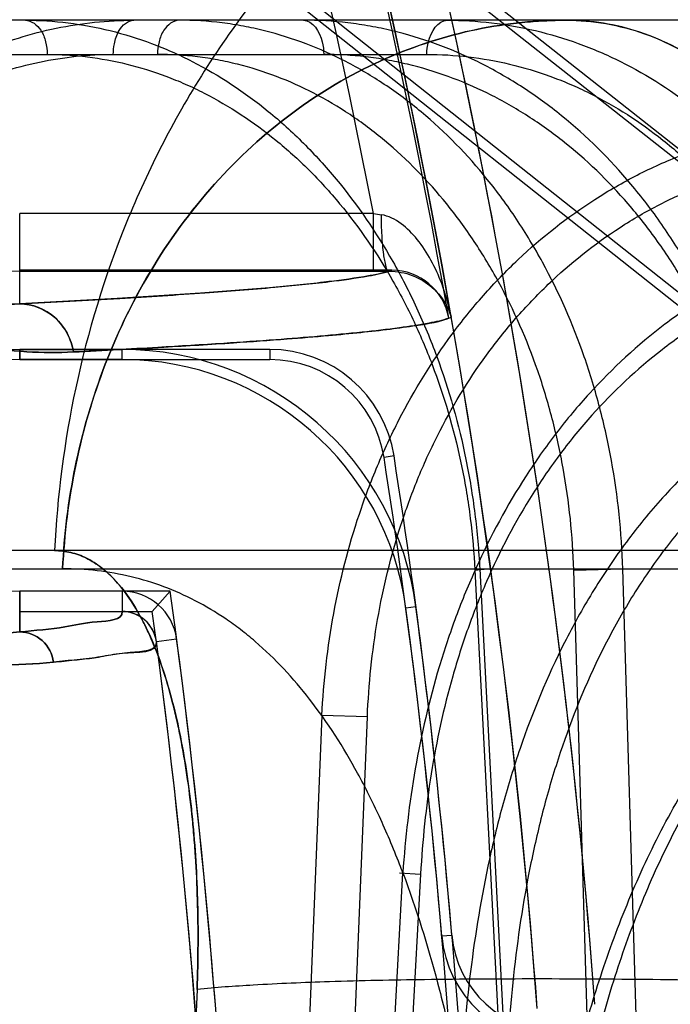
# Model space of a CAD drawing. Header units: millimetres. Extents: x 0 to 297, y 0 to 210.
# Tile 410 of 455: x 240.6604 to 240.7054, y 160.6313 to 160.6993. Entities that reach past the tile are written whole.
import ezdxf

# ---------------------------------------------------------------- set-up
doc = ezdxf.new("R2010")
doc.units = ezdxf.units.MM
doc.header["$LTSCALE"] = 16.335
doc.layers.get('0').update_dxf_attribs({"linetype": 'CONTINUOUS'})
for name, color, linetype in [('AXES_REF', 7, 'CONTINUOUS'), ('INTFCLR_1', 7, 'CONTINUOUS'), ('INTFCLR_144815', 7, 'CONTINUOUS'), ('INTFCLR_72935', 7, 'CONTINUOUS')]:
    doc.layers.add(name, color=color, linetype=linetype)

msp = doc.modelspace()

# ---------------------------------------------------------------- linework, layer by layer
at = {"color": 7, "linetype": 'Continuous'}
for radius in [7.756662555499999, 7.756, 7.706331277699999]:
    msp.add_circle((241.4302422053, 154.539298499), radius, dxfattribs=at)
msp.add_arc((241.4302422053, 154.539298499), 7.68, 278.2771290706, 261.7228709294, dxfattribs=at)
at = {"layer": 'AXES_REF', "color": 9, "linetype": 'Continuous'}
msp.add_arc((241.4302422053, 154.539298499), 7.075609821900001, 94.4118118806, 85.5881881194, dxfattribs=at)
at = {"layer": 'INTFCLR_1', "color": 6, "linetype": 'Continuous'}
for p, q in [((240.6674308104, 160.7208432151), (240.7517389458, 160.65428416)), ((240.7510701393, 160.6539204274), (240.666997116, 160.7202938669)), ((240.6603969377, 160.6765512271), (240.6674750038, 160.6765512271)), ((240.6674750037, 160.6758513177), (240.6603969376, 160.6758513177)), ((240.6674749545, 160.6598513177), (240.6603969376, 160.6598513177)), ((240.6603969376, 160.6584407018), (240.6674749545, 160.6584407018))]:
    msp.add_line(p, q, dxfattribs=at)
at = {"layer": 'INTFCLR_1', "color": 9, "linetype": 'Continuous'}
for p, q in [((240.6603969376, 160.6797059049), (240.6603969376, 160.6859562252)), ((240.684859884, 160.6859562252), (240.6603969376, 160.6859562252)), ((240.684859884, 160.6819568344), (240.684859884, 160.6859562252)), ((240.6603969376, 160.6819568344), (240.6859352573, 160.6819580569)), ((240.6603969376, 160.6758513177), (240.6603969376, 160.676551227)), ((240.6674749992, 160.6758513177), (240.6674750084, 160.676551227)), ((240.6603969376, 160.6598513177), (240.6603969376, 160.6570285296)), ((240.6674750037, 160.6598513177), (240.6674749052, 160.6584407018)), ((240.6878040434, 160.6587628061), (240.6871103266, 160.6586699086)), ((240.6698537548, 160.6563590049), (240.6712518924, 160.6565462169))]:
    msp.add_line(p, q, dxfattribs=at)
at = {"layer": 'INTFCLR_1', "color": 7, "linetype": 'Continuous'}
msp.add_line((240.6900642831, 160.6793051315), (240.6902422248, 160.6787847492), dxfattribs=at)
at = {"layer": 'INTFCLR_1', "color": 9, "linetype": 'Continuous'}
for centre, radius, start, end in [((240.2140185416, 160.5952984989), 0.4834862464, 4.2349584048, 43.61014177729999), ((240.2140185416, 160.595298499), 0.4874965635, 4.2349578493, 15.4129247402), ((240.6603969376, 160.7060254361), 0.0240686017, 193.9313763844, 270.0000000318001), ((240.7054868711, 160.8010213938), 0.1168993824, 259.8369044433, 260.1140063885)]:
    msp.add_arc(centre, radius, start, end, dxfattribs=at)
at = {"layer": 'INTFCLR_1', "color": 6, "linetype": 'Continuous'}
for centre, radius, start, end in [((240.2140185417, 160.595298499), 0.4794897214, 10.8985890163, 42.7086480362), ((240.6603969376, 160.7060254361), 0.0301741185, 193.93137305, 270.0000005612), ((240.6603969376, 160.7060254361), 0.0294742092, 193.9313762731, 270.0000001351), ((240.6603969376, 160.7060254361), 0.04617411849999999, 193.9313780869, 270.0000003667), ((240.6674747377, 160.6560404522), 0.0205107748, 7.627261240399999, 89.9992566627), ((240.6674747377, 160.6560404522), 0.0198108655, 7.627262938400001, 89.99922879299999), ((240.6674747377, 160.6560404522), 0.0038108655, 7.627283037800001, 89.9959908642), ((240.6674747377, 160.6560404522), 0.0024002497, 7.6265966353, 89.9960006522), ((240.2140185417, 160.595298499), 0.4773172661, 3.0516590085, 7.6294468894), ((240.2140185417, 160.595298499), 0.4780171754, 3.1312009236, 7.6294436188), ((240.2140185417, 160.595298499), 0.4599066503, 356.013443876, 7.6295226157), ((240.2140185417, 160.595298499), 0.4613172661, 356.0148208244, 7.629522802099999)]:
    msp.add_arc(centre, radius, start, end, dxfattribs=at)
at = {"layer": 'INTFCLR_1', "color": 9, "linetype": 'Continuous'}
for points, knots in [([(240.6334342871, 160.699337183), (240.6336256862, 160.6985655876), (240.6340631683, 160.6970563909), (240.6348769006, 160.6948935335), (240.635807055, 160.6928880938), (240.6368194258, 160.6910571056), (240.6378821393, 160.6894055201), (240.6392959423, 160.6874839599), (240.6407790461, 160.6857921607), (240.6423019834, 160.6843149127), (240.6437385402, 160.6830538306), (240.6461332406, 160.6812280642), (240.6489588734, 160.6795880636), (240.6517405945, 160.6783813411), (240.6542752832, 160.677490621), (240.6573093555, 160.6767467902), (240.6607982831, 160.676333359), (240.6630414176, 160.6763227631), (240.6641174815, 160.6763767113)], [0, 0, 0, 0, 0.0574620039, 0.1134387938, 0.166877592, 0.2171065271, 0.2645507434, 0.3087290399, 0.3894613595, 0.4267760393, 0.4620386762, 0.5275743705, 0.6441857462, 0.6969909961, 0.7465939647, 0.8382414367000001, 0.9221232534, 1, 1, 1, 1]), ([(240.6338491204, 160.699440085), (240.6340147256, 160.6987724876), (240.6343936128, 160.6974668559), (240.635098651, 160.6955960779), (240.6359052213, 160.6938618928), (240.6367832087, 160.6922791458), (240.6377050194, 160.6908521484), (240.638931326, 160.6891928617), (240.6410138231, 160.6868291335), (240.6441059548, 160.684235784), (240.6473057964, 160.6823972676), (240.6497139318, 160.6813674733), (240.65190541, 160.6806099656), (240.6545270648, 160.6799839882), (240.6575372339, 160.6796474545), (240.6594702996, 160.6796524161), (240.6603969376, 160.6797059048)], [0, 0, 0, 0, 0.05755899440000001, 0.1136253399, 0.1671423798, 0.2174618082, 0.2649671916, 0.3092018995, 0.3900215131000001, 0.5280807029, 0.6447205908, 0.6974550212, 0.7470790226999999, 0.8386200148, 0.9223281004, 1, 1, 1, 1]), ([(240.6103858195, 160.693619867), (240.6107822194, 160.6920218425), (240.611703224, 160.6889438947), (240.6134575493, 160.6845962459), (240.6154552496, 160.6806769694), (240.6176053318, 160.6771973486), (240.6198161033, 160.6741605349), (240.6226668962, 160.6707681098), (240.6255900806, 160.6678798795), (240.6285364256, 160.6654341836), (240.6312590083, 160.6634062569), (240.6345602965, 160.6613021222), (240.6384162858, 160.6593073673), (240.6430204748, 160.6573841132), (240.6482399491, 160.6558340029), (240.6538728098, 160.6549188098), (240.6586052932, 160.654679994), (240.6614593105, 160.6548152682), (240.6627385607, 160.6549401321)], [0, 0, 0, 0, 0.06983020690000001, 0.1360165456, 0.1985856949, 0.2561722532, 0.3093207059, 0.3577512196, 0.4440024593, 0.4831205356, 0.5200948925, 0.5879287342, 0.6488908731, 0.7039975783, 0.7993757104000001, 0.8790225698, 0.9454860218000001, 1, 1, 1, 1]), ([(240.6106464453, 160.6936845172), (240.6110231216, 160.6921659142), (240.6118986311, 160.6892410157), (240.6135667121, 160.685110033), (240.6154665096, 160.6813866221), (240.6175114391, 160.6780812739), (240.6196140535, 160.6751971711), (240.6223254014, 160.6719762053), (240.6251053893, 160.6692349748), (240.6279071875, 160.6669148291), (240.6304962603, 160.6649916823), (240.6336346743, 160.6629976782), (240.6373005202, 160.661109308), (240.6416758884, 160.6592913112), (240.6466352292, 160.6578305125), (240.6519843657, 160.6569766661), (240.6564764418, 160.6567640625), (240.6591835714, 160.656905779), (240.6603969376, 160.6570285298)], [0, 0, 0, 0, 0.0698671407, 0.1360883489, 0.1986819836, 0.2562926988, 0.3094735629, 0.3579124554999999, 0.4441892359, 0.4833221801, 0.5202930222, 0.5881501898, 0.6490914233, 0.7042036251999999, 0.7995434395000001, 0.8791525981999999, 0.9455413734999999, 1, 1, 1, 1]), ([(240.6902422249, 160.6787847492), (240.6900871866, 160.6795706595), (240.6897093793, 160.6809200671), (240.6888921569, 160.6827268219), (240.6877265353, 160.6845284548), (240.6864043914, 160.6856856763), (240.6854166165, 160.6858578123)], [0, 0, 0, 0, 0.2695644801, 0.4697030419, 0.6625932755, 1, 1, 1, 1]), ([(240.6859352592, 160.6819580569), (240.685820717, 160.6819733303), (240.6856829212, 160.6824877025), (240.6855421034, 160.6832210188), (240.6854451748, 160.6844792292), (240.6854192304, 160.685380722), (240.6854166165, 160.6858578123)], [0, 0, 0, 0, 0.0871661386, 0.309707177, 0.6401160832, 1, 1, 1, 1]), ([(240.6859352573, 160.6819580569), (240.6853695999, 160.6817812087), (240.6838698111, 160.6815017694), (240.6811142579, 160.6811367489), (240.6773455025, 160.6807737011), (240.6725771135, 160.6804063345), (240.666816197, 160.6800420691), (240.6626454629, 160.6798186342), (240.6603969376, 160.6797059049)], [0, 0, 0, 0, 0.06928541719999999, 0.1776589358, 0.3252045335, 0.5117163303, 0.7368032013, 1, 1, 1, 1]), ([(240.6641174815, 160.6763767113), (240.6640443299, 160.6768174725), (240.6637456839, 160.6777028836), (240.6626471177, 160.6791423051), (240.6612663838, 160.6797006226), (240.6603969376, 160.6797059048)], [0, 0, 0, 0, 0.250365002, 0.5127850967, 1, 1, 1, 1]), ([(240.6641174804, 160.6763767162), (240.6662037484, 160.6764813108), (240.6698936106, 160.6766780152), (240.6748177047, 160.676981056), (240.6786126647, 160.6772509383), (240.6815525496, 160.6774912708), (240.6839298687, 160.6777192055), (240.6859532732, 160.6779385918), (240.6880341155, 160.6782469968), (240.6894830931, 160.6784474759), (240.690242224, 160.6787847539)], [0, 0, 0, 0, 0.2385487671, 0.4219735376, 0.5633767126, 0.6730318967, 0.7587781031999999, 0.8362030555, 0.9051367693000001, 1, 1, 1, 1]), ([(240.6674749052, 160.6584407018), (240.6675606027, 160.6578252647), (240.6652946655, 160.6577734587), (240.663378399, 160.6572808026), (240.6614411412, 160.6571304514), (240.6603969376, 160.6570285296)], [0, 0, 0, 0, 0.2565760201, 0.5667820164, 1, 1, 1, 1]), ([(240.6627385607, 160.6549401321), (240.6626651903, 160.6554967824), (240.6621054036, 160.6565901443), (240.6609525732, 160.6570267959), (240.6603969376, 160.6570285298)], [0, 0, 0, 0, 0.5026078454, 1, 1, 1, 1]), ([(240.6627385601, 160.6549401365), (240.663224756, 160.6549875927), (240.6641513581, 160.6550880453), (240.6659906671, 160.65527285), (240.6674765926, 160.655680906), (240.6699405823, 160.655710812), (240.6698537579, 160.6563589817)], [0, 0, 0, 0, 0.2007104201, 0.3881495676, 0.7313108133, 1, 1, 1, 1])]:
    msp.add_open_spline(points, degree=3, knots=knots, dxfattribs=at)
at = {"layer": 'INTFCLR_1', "color": 7, "linetype": 'Continuous'}
msp.add_open_spline([(240.685935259, 160.6819580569), (240.6862205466, 160.6819596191), (240.6870371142, 160.6818812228), (240.6888257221, 160.6812192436), (240.6899699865, 160.6798193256), (240.6902422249, 160.6787847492)], degree=3, knots=[0, 0, 0, 0, 0.1514361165, 0.4321406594, 1, 1, 1, 1], dxfattribs=at)
at = {"layer": 'INTFCLR_144815', "color": 9, "linetype": 'Continuous'}
for p, q in [((240.7288217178, 160.699298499), (239.7842564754, 160.6992984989)), ((240.6418045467, 160.6969403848), (240.6885619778, 160.6969403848)), ((240.8172109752, 160.6626480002), (239.685174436, 160.6626480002)), ((239.7547497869, 160.6613919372), (240.7641142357, 160.6613919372)), ((240.6918843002, 160.6613082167), (240.6927307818, 160.6613889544)), ((240.6918843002, 160.6613082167), (240.696138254, 160.5792984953)), ((240.6922175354, 160.6613919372), (240.6964794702, 160.5792984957)), ((240.6987205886, 160.6613082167), (240.7021122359, 160.6613919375)), ((240.7011728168, 160.5792985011), (240.6987205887, 160.6613082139)), ((240.7045634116, 160.5792985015), (240.702112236, 160.6613919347)), ((240.6812958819, 160.6512447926), (240.678445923, 160.5810437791)), ((240.6844467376, 160.6511610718), (240.6812958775, 160.6512447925)), ((240.6815316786, 160.5792985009), (240.6844467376, 160.6511610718)), ((240.6836510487, 160.581043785), (240.6868989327, 160.6403814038)), ((240.68812627, 160.6402976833), (240.6847855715, 160.5792984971)), ((240.686662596, 160.6403877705), (240.68812627, 160.6402976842)), ((240.6726658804, 160.6323227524), (240.6716523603, 160.6055728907))]:
    msp.add_line(p, q, dxfattribs=at)
at = {"layer": 'INTFCLR_144815', "color": 7, "linetype": 'Continuous'}
for points, knots in [([(240.7189496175, 161.2100770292), (240.7193550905, 161.2100850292), (240.7194913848, 161.208783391), (240.7196216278, 161.2076819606), (240.7196550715, 161.2062434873), (240.7196548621, 161.2048795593), (240.7196257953, 161.2034551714), (240.7195765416, 161.201994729), (240.7195008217, 161.2002995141), (240.7194127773, 161.198683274), (240.7193164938, 161.1971098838), (240.7192283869, 161.1957736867), (240.7191302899, 161.1943741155), (240.7190217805, 161.1929024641), (240.7188930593, 161.1912372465), (240.7187400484, 161.1893452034), (240.7185671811, 161.1872960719), (240.7183721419, 161.1850680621), (240.7181519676, 161.1826360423), (240.7179048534, 161.1799923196), (240.7176271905, 161.1771051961), (240.7173115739, 161.1739083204), (240.7169537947, 161.1703758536), (240.7165552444, 161.1665319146), (240.716109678, 161.1623244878), (240.7155921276, 161.1575356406), (240.7150184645, 161.1523324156), (240.7143798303, 161.1466419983), (240.7136637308, 161.1403643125), (240.7128301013, 161.1331735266), (240.7118893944, 161.1251845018), (240.7108180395, 161.1162152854), (240.7096039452, 161.1061897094), (240.7081995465, 161.0947448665), (240.7066038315, 161.0819017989), (240.7047813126, 161.0674038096), (240.7027133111, 161.051131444), (240.7004266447, 161.0333200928), (240.6979233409, 161.0139976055), (240.6952466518, 160.9935041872), (240.6923757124, 160.9716834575), (240.689353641, 160.9488635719), (240.6861883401, 160.9251015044), (240.682899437, 160.9005398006), (240.6794624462, 160.8749922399), (240.6758548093, 160.8482913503), (240.6721011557, 160.8206205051), (240.6682518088, 160.7923480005), (240.6643220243, 160.7635804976), (240.6602780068, 160.7340677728), (240.656059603, 160.7033720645), (240.6531832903, 160.6825008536), (240.6517083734, 160.671812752)], [0, 0, 0, 0, 0.002241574, 0.0047132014, 0.0072224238, 0.0098766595, 0.0123398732, 0.0150736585, 0.0179599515, 0.0217167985, 0.0240207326, 0.0266725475, 0.029118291, 0.0317754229, 0.0348287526, 0.0383497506, 0.0422672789, 0.04619496, 0.0507115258, 0.0557645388, 0.0608710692, 0.06674290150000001, 0.0735202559, 0.0804956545, 0.0881030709, 0.09690564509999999, 0.1071187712, 0.1170366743, 0.1285552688, 0.1420419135, 0.1570478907, 0.1730174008, 0.1919691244, 0.2128662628, 0.236750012, 0.2635013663, 0.293630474, 0.3274143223, 0.3627565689, 0.4013226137, 0.4416480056, 0.4844039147, 0.5285543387, 0.5741462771, 0.6213734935, 0.6710334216, 0.7230689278, 0.7757171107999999, 0.8287434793, 0.8835499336, 0.9403646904, 1, 1, 1, 1]), ([(240.6517083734, 160.6718127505), (240.6530522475, 160.6815479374), (240.6555718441, 160.6998307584), (240.6591193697, 160.7256246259), (240.6622372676, 160.7483481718), (240.6649937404, 160.7684807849), (240.6674484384, 160.786446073), (240.6696382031, 160.8025032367), (240.6716170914, 160.8170396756), (240.6734283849, 160.8303684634), (240.6750817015, 160.8425566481), (240.6765680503, 160.8535327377), (240.6778824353, 160.8632542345), (240.6790543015, 160.8719339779), (240.6801003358, 160.8796922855), (240.6810307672, 160.8866028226), (240.6818602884, 160.8927713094), (240.6826047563, 160.8983133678), (240.6832682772, 160.9032577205), (240.6838713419, 160.9077555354), (240.6844097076, 160.9117740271), (240.684891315, 160.9153715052), (240.6853276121, 160.9186325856), (240.6857235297, 160.9215935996), (240.6860847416, 160.9242965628), (240.686410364, 160.9267343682), (240.6867084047, 160.9289666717), (240.6869815, 160.93101301), (240.687230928, 160.9328826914), (240.6874677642, 160.9346585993), (240.6876891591, 160.9363193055), (240.6879620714, 160.9383671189), (240.6881552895, 160.9398174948), (240.6882877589, 160.9408124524)], [0, 0, 0, 0, 0.1086009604, 0.2039477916, 0.2877238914, 0.3620651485, 0.4285031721, 0.4880977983, 0.5411506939, 0.5906228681, 0.6367442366, 0.6770723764, 0.71302358, 0.7451511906, 0.7738599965, 0.7995341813, 0.8222066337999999, 0.8426397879, 0.8613279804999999, 0.8773350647, 0.892788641, 0.9061319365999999, 0.9174444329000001, 0.9291470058, 0.9391444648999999, 0.9475796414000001, 0.9563257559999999, 0.9640319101, 0.9703936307, 0.9771701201, 0.9838307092, 0.9889079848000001, 1, 1, 1, 1])]:
    msp.add_open_spline(points, degree=3, knots=knots, dxfattribs=at)
at = {"layer": 'INTFCLR_144815', "color": 9, "linetype": 'Continuous'}
for points, knots in [([(240.72121645, 160.723298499), (240.7177533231, 160.723298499), (240.7105919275, 160.7225989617), (240.699992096, 160.7193570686), (240.6897831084, 160.7137617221), (240.680615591, 160.7059499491), (240.6730512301, 160.6963275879), (240.6674653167, 160.6854969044), (240.6639920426, 160.6741449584), (240.662992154, 160.6664242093), (240.662811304, 160.6626480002)], [0, 0, 0, 0, 0.1120066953, 0.2310131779, 0.3561439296, 0.4858595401, 0.6179059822, 0.7494999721, 0.8777274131, 1, 1, 1, 1]), ([(240.6607928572, 160.699298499), (240.6627613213, 160.699298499), (240.6657450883, 160.698928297), (240.66907189, 160.6978931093), (240.6709487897, 160.6971270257), (240.6737676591, 160.6957846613), (240.6768830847, 160.6937195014), (240.6796627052, 160.6912019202), (240.6811925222, 160.6896011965), (240.6834384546, 160.6870165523), (240.6854022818, 160.6841389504), (240.6870671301, 160.6810587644), (240.6881256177, 160.6788897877), (240.6897684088, 160.6749247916), (240.6909443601, 160.6707491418), (240.6916197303, 160.6670732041), (240.6919844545, 160.6645615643), (240.692152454, 160.6626616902), (240.6922175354, 160.6613919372)], [0, 0, 0, 0, 0.1091978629, 0.1646839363, 0.1929779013, 0.2215829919, 0.3378362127, 0.398393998, 0.4294053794, 0.4606082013, 0.5883152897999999, 0.6213567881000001, 0.6548436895, 0.7221509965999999, 0.8592379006, 0.8943221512, 0.9294697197, 1, 1, 1, 1]), ([(240.6607928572, 160.699298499), (240.661213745, 160.699298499), (240.6618748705, 160.6987517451), (240.6622210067, 160.6978194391), (240.662299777, 160.6972334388), (240.6623029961, 160.6969403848)], [0, 0, 0, 0, 0.4196904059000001, 0.7077619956, 1, 1, 1, 1]), ([(240.6633694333, 160.6613919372), (240.6634771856, 160.6637505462), (240.6640714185, 160.6685661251), (240.6661367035, 160.6756522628), (240.6694588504, 160.6824155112), (240.67396056, 160.6884296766), (240.679423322, 160.6933187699), (240.6855124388, 160.6968255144), (240.6908749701, 160.6985471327), (240.6946048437, 160.6991177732), (240.6966684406, 160.699273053), (240.6976859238, 160.6992984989), (240.6981902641, 160.699298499)], [0, 0, 0, 0, 0.1249260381, 0.2555252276, 0.3887896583, 0.5214499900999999, 0.6505625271, 0.7739873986, 0.8905463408, 0.9461740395, 0.9733149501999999, 1, 1, 1, 1]), ([(240.6981902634, 160.699298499), (240.6971725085, 160.6992984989), (240.6951007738, 160.6991925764), (240.690873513, 160.698542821), (240.6855102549, 160.6968258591), (240.6794234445, 160.6933182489), (240.6739605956, 160.6884303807), (240.669458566, 160.6824131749), (240.6650985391, 160.6735476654), (240.6635891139, 160.6662005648), (240.6633694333, 160.6613919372)], [0, 0, 0, 0, 0.0538964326, 0.1096244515, 0.2261806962, 0.349711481, 0.4789348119, 0.6117089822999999, 0.7450877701, 1, 1, 1, 1]), ([(240.6668721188, 160.6969403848), (240.6668746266, 160.697184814), (240.6669371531, 160.6977571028), (240.6672165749, 160.6986810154), (240.6678722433, 160.699298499), (240.6682825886, 160.699298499)], [0, 0, 0, 0, 0.249574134, 0.5810396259, 1, 1, 1, 1]), ([(240.67143225, 160.699298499), (240.6710113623, 160.699298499), (240.6703502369, 160.698751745), (240.6700041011, 160.697819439), (240.6699253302, 160.6972334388), (240.6699221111, 160.6969403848)], [0, 0, 0, 0, 0.4196903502, 0.7077619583, 1, 1, 1, 1]), ([(240.702112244, 160.6613919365), (240.7020356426, 160.6639009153), (240.7016456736, 160.6676473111), (240.7007036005, 160.6719137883), (240.7000313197, 160.6742916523), (240.6989122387, 160.677726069), (240.6972355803, 160.6815533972), (240.6951089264, 160.6850807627), (240.6937909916, 160.6869649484), (240.6917687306, 160.6895901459), (240.6894675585, 160.691956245), (240.686925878, 160.6939621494), (240.6852154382, 160.6951702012), (240.6821439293, 160.6969874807), (240.6788060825, 160.6982659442), (240.6758744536, 160.6989031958), (240.6739110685, 160.6992068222), (240.672422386, 160.699298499), (240.67143225, 160.699298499)], [0, 0, 0, 0, 0.1400985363, 0.2092020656, 0.2436857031, 0.277971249, 0.4108016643, 0.4755818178, 0.5076100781, 0.5390793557, 0.6605405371, 0.6902617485, 0.7197591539, 0.7773480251, 0.8891702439, 0.9170270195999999, 0.9447376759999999, 1, 1, 1, 1]), ([(240.7126912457, 160.6613919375), (240.7125598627, 160.6639058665), (240.7120755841, 160.6676580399), (240.7110100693, 160.6719169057), (240.7102628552, 160.6742931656), (240.7090257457, 160.6777363), (240.7071991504, 160.681566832), (240.7049217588, 160.685084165), (240.7035143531, 160.6869664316), (240.7013518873, 160.6895989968), (240.6989101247, 160.6919627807), (240.6962338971, 160.6939629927), (240.6944296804, 160.6951716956), (240.6911949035, 160.6969905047), (240.6877040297, 160.6982661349), (240.6846446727, 160.698903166), (240.682598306, 160.6992066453), (240.6810486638, 160.699298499), (240.680018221, 160.699298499)], [0, 0, 0, 0, 0.1372745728, 0.2052346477, 0.2392207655, 0.273064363, 0.40473724, 0.4693064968, 0.5013235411, 0.5328440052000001, 0.6550896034, 0.6851375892, 0.7150081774, 0.7734496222, 0.8872400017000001, 0.9156027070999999, 0.9438087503, 1, 1, 1, 1]), ([(240.680018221, 160.699298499), (240.6806773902, 160.699298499), (240.6813499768, 160.6981341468), (240.6814256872, 160.6972331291), (240.6814286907, 160.6969403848)], [0, 0, 0, 0, 0.6924562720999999, 1, 1, 1, 1]), ([(240.6885619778, 160.6969403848), (240.6885649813, 160.6972331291), (240.688640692, 160.6981341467), (240.6893132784, 160.699298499), (240.6899724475, 160.699298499)], [0, 0, 0, 0, 0.3075437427, 1, 1, 1, 1]), ([(240.6899724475, 160.699298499), (240.6920181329, 160.699298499), (240.6951120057, 160.6989318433), (240.6985689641, 160.69789461), (240.7005118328, 160.69712778), (240.7034114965, 160.6957907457), (240.7066152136, 160.6937306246), (240.7094715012, 160.6912046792), (240.7110349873, 160.689602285), (240.7133175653, 160.6870238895), (240.7153084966, 160.684145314), (240.7169836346, 160.6810593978), (240.7180418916, 160.6788910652), (240.7196716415, 160.6749277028), (240.7208130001, 160.670748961), (240.7214414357, 160.6670729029), (240.721770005, 160.6645606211), (240.7219060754, 160.6626609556), (240.7219477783, 160.6613919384)], [0, 0, 0, 0, 0.112209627, 0.1688776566, 0.1976712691, 0.2267084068, 0.3439814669, 0.4046494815, 0.4356206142, 0.4667234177, 0.5935097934, 0.626212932, 0.6593247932, 0.7258042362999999, 0.8610544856, 0.8956691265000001, 0.9303544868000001, 1, 1, 1, 1]), ([(240.7208486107, 160.6764908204), (240.7206476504, 160.6770326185), (240.7194315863, 160.6802112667), (240.7170086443, 160.6855152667), (240.7138016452, 160.6903773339), (240.711491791, 160.6929871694), (240.7100397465, 160.694446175), (240.7074987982, 160.6965738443), (240.703461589, 160.698734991), (240.6999122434, 160.6992984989), (240.6981902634, 160.699298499)], [0, 0, 0, 0, 0.050723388, 0.2987433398, 0.5104880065, 0.55853659, 0.6045091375, 0.6910612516, 0.8488498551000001, 1, 1, 1, 1]), ([(240.6981902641, 160.699298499), (240.7000268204, 160.699298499), (240.7038445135, 160.6986482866), (240.7076468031, 160.6964420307), (240.7099635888, 160.6944919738), (240.7112626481, 160.6932387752), (240.7121136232, 160.6922913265), (240.7125763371, 160.6917385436)], [0, 0, 0, 0, 0.3287889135, 0.6771462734, 0.7722571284, 0.8709440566, 1, 1, 1, 1]), ([(240.6361333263, 160.6613082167), (240.6361886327, 160.662362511), (240.6363706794, 160.6644651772), (240.6368580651, 160.6675859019), (240.6375567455, 160.6706494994), (240.6384603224, 160.673633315), (240.6395629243, 160.6765151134), (240.6408568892, 160.679274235), (240.6423327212, 160.6818920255), (240.6439808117, 160.6843501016), (240.6457889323, 160.6866314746), (240.6477451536, 160.6887187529), (240.6498345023, 160.6905977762), (240.6520432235, 160.6922547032), (240.6543559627, 160.6936783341), (240.6567569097, 160.6948575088), (240.6592276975, 160.6957834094), (240.6617491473, 160.69645002), (240.6643027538, 160.6968511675), (240.6660175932, 160.6969403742), (240.6668721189, 160.6969403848)], [0, 0, 0, 0, 0.0611914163, 0.1222153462, 0.1829330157, 0.2431697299, 0.3027654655, 0.3616159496, 0.4196421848, 0.4767773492, 0.5329717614, 0.5881802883, 0.6423889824, 0.6956352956, 0.7479993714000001, 0.7995680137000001, 0.850430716, 0.900683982, 0.9504712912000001, 1, 1, 1, 1]), ([(240.6623029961, 160.6969403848), (240.6641547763, 160.6969403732), (240.6669617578, 160.6965925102), (240.6700915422, 160.6956190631), (240.6718575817, 160.6948991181), (240.6745098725, 160.6936374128), (240.6774414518, 160.6916961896), (240.6800576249, 160.6893295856), (240.6814976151, 160.6878248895), (240.6836117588, 160.685395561), (240.6854606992, 160.6826906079), (240.6870286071, 160.6797950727), (240.6880254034, 160.6777562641), (240.6895725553, 160.6740292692), (240.6906812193, 160.6701041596), (240.6913188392, 160.6666486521), (240.6916633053, 160.6642877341), (240.6918223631, 160.662501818), (240.6918843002, 160.6613082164)], [0, 0, 0, 0, 0.1092276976, 0.1647324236, 0.1930354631, 0.2216493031, 0.3379316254, 0.3985016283, 0.4295175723, 0.460723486, 0.5884330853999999, 0.6214715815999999, 0.6549537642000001, 0.7222477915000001, 0.8592953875, 0.8943666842, 0.9295004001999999, 1, 1, 1, 1]), ([(240.6987205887, 160.6613082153), (240.6986500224, 160.6636665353), (240.6982859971, 160.6671880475), (240.6974030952, 160.6711986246), (240.6967730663, 160.673433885), (240.6957238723, 160.6766621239), (240.6941508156, 160.6802596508), (240.6921550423, 160.683575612), (240.6909180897, 160.6853467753), (240.6890201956, 160.6878144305), (240.6868598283, 160.6900385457), (240.6844732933, 160.691924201), (240.6828672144, 160.6930597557), (240.6799829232, 160.6947678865), (240.6768481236, 160.6959696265), (240.6740947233, 160.6965689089), (240.6722505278, 160.6968543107), (240.670852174, 160.6969403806), (240.6699221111, 160.6969403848)], [0, 0, 0, 0, 0.1401554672, 0.2092802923, 0.2437732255, 0.2780669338, 0.4109187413, 0.4756998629, 0.5077268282, 0.5391939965, 0.6606353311, 0.6903498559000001, 0.7198403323, 0.7774136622, 0.8891993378, 0.9170477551, 0.9447508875, 1, 1, 1, 1]), ([(240.7121823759, 160.6613082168), (240.7120574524, 160.6636714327), (240.7116000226, 160.6671986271), (240.710595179, 160.6712016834), (240.7098911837, 160.6734353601), (240.7087256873, 160.6766720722), (240.707005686, 160.6802729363), (240.7048615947, 160.6835789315), (240.703536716, 160.685348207), (240.701501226, 160.6878230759), (240.699202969, 160.6900448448), (240.6966846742, 160.691925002), (240.6949869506, 160.6930611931), (240.6919431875, 160.6947708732), (240.6886589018, 160.6959697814), (240.6857807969, 160.696568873), (240.6838557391, 160.6968541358), (240.6823980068, 160.6969403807), (240.6814286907, 160.6969403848)], [0, 0, 0, 0, 0.1372191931, 0.2051575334, 0.239134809, 0.2729706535, 0.4046233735, 0.4691910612, 0.501209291, 0.5327320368, 0.6549971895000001, 0.6850516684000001, 0.7149290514, 0.7733847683, 0.887210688, 0.9155819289, 0.9437955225, 1, 1, 1, 1]), ([(240.6885619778, 160.6969403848), (240.6904837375, 160.6969403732), (240.6933902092, 160.6965959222), (240.6966373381, 160.6956204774), (240.6984622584, 160.6948998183), (240.7011858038, 160.6936430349), (240.7041946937, 160.6917065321), (240.7068766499, 160.6893321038), (240.7083446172, 160.6878258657), (240.7104879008, 160.6854021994), (240.7123565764, 160.6826961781), (240.7139286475, 160.6797955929), (240.7149218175, 160.6777573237), (240.7164511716, 160.6740316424), (240.7175209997, 160.6701036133), (240.718109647, 160.6666483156), (240.7184170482, 160.6642867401), (240.7185437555, 160.6625010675), (240.7185822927, 160.6613082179)], [0, 0, 0, 0, 0.1121878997, 0.1688416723, 0.1976274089, 0.2266570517, 0.343905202, 0.4045627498, 0.4355295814, 0.4666289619, 0.5934110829, 0.6261162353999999, 0.6592317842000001, 0.7257227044, 0.8610051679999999, 0.8956305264, 0.9303278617, 1, 1, 1, 1]), ([(240.6812958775, 160.6512447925), (240.6814187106, 160.6536130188), (240.6819631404, 160.6583296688), (240.6834348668, 160.6640840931), (240.6850994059, 160.6685044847), (240.6870726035, 160.6727414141), (240.6892181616, 160.6762177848), (240.6913439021, 160.6789629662), (240.6928347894, 160.68072455), (240.6956022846, 160.6835894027), (240.6987372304, 160.6860575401), (240.7016233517, 160.6878106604), (240.7035967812, 160.6888802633), (240.7071532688, 160.6904785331), (240.7103936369, 160.691375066), (240.712576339, 160.69173856)], [0, 0, 0, 0, 0.1287568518, 0.2569609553, 0.3213810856, 0.384983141, 0.5105637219, 0.5419689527, 0.5734721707, 0.6358190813, 0.7580421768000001, 0.7885404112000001, 0.8191369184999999, 0.8798569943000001, 1, 1, 1, 1]), ([(240.6844467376, 160.6511610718), (240.6845386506, 160.6534132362), (240.6850030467, 160.6578936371), (240.6863379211, 160.6633634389), (240.6878680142, 160.6675588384), (240.6896901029, 160.6715711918), (240.6916833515, 160.6748633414), (240.6936649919, 160.6774619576), (240.6950546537, 160.6791278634), (240.6976376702, 160.6818354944), (240.7005714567, 160.684167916), (240.7032753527, 160.6858241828), (240.7051248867, 160.6868341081), (240.7084605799, 160.6883434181), (240.7115027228, 160.6891891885), (240.7135523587, 160.6895316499)], [0, 0, 0, 0, 0.1298374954, 0.2586273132, 0.3231850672, 0.3868339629, 0.5122916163, 0.5436287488, 0.5750512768, 0.6372068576, 0.7589754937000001, 0.7893511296, 0.8198239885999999, 0.8802999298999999, 1, 1, 1, 1]), ([(240.7174473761, 160.6842632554), (240.7152211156, 160.6837260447), (240.711947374, 160.6825415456), (240.7078879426, 160.6803190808), (240.7040146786, 160.6776644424), (240.7009591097, 160.6748466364), (240.6986189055, 160.6721710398), (240.6971147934, 160.6702967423), (240.6946851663, 160.6668447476), (240.6926689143, 160.6631099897), (240.6912290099, 160.6597762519), (240.6903410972, 160.6575106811), (240.6889959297, 160.6534929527), (240.6876258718, 160.647595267), (240.6870618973, 160.6427919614), (240.6868989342, 160.6403813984)], [0, 0, 0, 0, 0.1202040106, 0.1809468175, 0.2426366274, 0.3663086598, 0.3976274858, 0.4292047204, 0.4923997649, 0.6189828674, 0.6509543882, 0.6830001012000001, 0.7466739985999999, 0.8731875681, 1, 1, 1, 1]), ([(240.7164713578, 160.6822058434), (240.7143826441, 160.6816959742), (240.7113117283, 160.6805729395), (240.7075121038, 160.678461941), (240.7038870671, 160.6759410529), (240.7010336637, 160.6732648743), (240.698857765, 160.6707209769), (240.6974579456, 160.6689366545), (240.6951976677, 160.6656460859), (240.6933317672, 160.6620875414), (240.6920112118, 160.658908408), (240.6911963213, 160.6567422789), (240.6899658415, 160.6528919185), (240.6887299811, 160.647228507), (240.6882559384, 160.642616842), (240.68812627, 160.6402976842)], [0, 0, 0, 0, 0.1191128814, 0.1793339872, 0.2405248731, 0.3633715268, 0.3945338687, 0.4259739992, 0.4889667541, 0.6154878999, 0.6475290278, 0.6796791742, 0.7436740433, 0.8713175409, 1, 1, 1, 1]), ([(240.7208486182, 160.6764909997), (240.7183785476, 160.6758052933), (240.7147751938, 160.6742793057), (240.7104380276, 160.6714549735), (240.7074116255, 160.6689617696), (240.7046484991, 160.6661527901), (240.7021623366, 160.6630763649), (240.6999578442, 160.6597807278), (240.6973913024, 160.6551565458), (240.6956094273, 160.6508657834), (240.6943846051, 160.6470860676), (240.6936419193, 160.6445422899), (240.6919244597, 160.637523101), (240.6911791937, 160.6309642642), (240.6908966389, 160.6257319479)], [0, 0, 0, 0, 0.122251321, 0.1841550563, 0.2465049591, 0.3088365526, 0.3717560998, 0.4348594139, 0.4976795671, 0.6237574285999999, 0.6555254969, 0.6871647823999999, 0.7501096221, 1, 1, 1, 1]), ([(240.7217085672, 160.6745890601), (240.7193904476, 160.6739366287), (240.7160098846, 160.6724830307), (240.7119556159, 160.6697884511), (240.709128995, 160.6674079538), (240.7065529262, 160.6647235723), (240.7042401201, 160.6617800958), (240.7021952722, 160.6586223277), (240.6998177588, 160.6541784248), (240.6981833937, 160.6500525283), (240.6970696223, 160.6464151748), (240.6963927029, 160.643956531), (240.6948288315, 160.6371210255), (240.6942049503, 160.630742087), (240.6939818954, 160.6256482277)], [0, 0, 0, 0, 0.1202423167, 0.1812239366, 0.2427342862, 0.3043443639, 0.3666795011, 0.4293621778, 0.4919378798, 0.6181093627, 0.650035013, 0.681882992, 0.7454161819, 1, 1, 1, 1]), ([(240.6726658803, 160.6323227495), (240.6727053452, 160.6333673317), (240.6727504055, 160.6354352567), (240.6727148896, 160.6385048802), (240.6725988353, 160.6410184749), (240.6724518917, 160.6429852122), (240.6722741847, 160.6448669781), (240.6719930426, 160.6471182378), (240.671620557, 160.6492934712), (240.6712708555, 160.6509452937), (240.6709026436, 160.6524711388), (240.6703931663, 160.6542393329), (240.6697896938, 160.655892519), (240.6692608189, 160.657094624), (240.6687327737, 160.6581578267), (240.668034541, 160.659335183), (240.6671061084, 160.6605323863), (240.6661129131, 160.6614729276), (240.6650581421, 160.662151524), (240.6639499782, 160.6625597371), (240.6631871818, 160.6626479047), (240.662811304, 160.6626480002)], [0, 0, 0, 0, 0.091753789, 0.1815166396, 0.2694076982, 0.3125669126, 0.3546185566, 0.4353061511, 0.5116443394, 0.5482469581, 0.5834912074, 0.6494052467, 0.7096551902, 0.7377984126, 0.764641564, 0.8138270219, 0.85768374, 0.8972107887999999, 0.9333282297, 0.9670072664, 1, 1, 1, 1]), ([(240.662811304, 160.6626480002), (240.6631868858, 160.6626478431), (240.6639475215, 160.6625601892), (240.6650503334, 160.6621549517), (240.6669912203, 160.6609095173), (240.668490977, 160.6587466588), (240.6695245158, 160.6565276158), (240.6700036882, 160.6553059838), (240.6704781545, 160.6539428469), (240.6710101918, 160.6521006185), (240.6715447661, 160.6497291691), (240.6719073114, 160.6476232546), (240.6721523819, 160.6458429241), (240.6723694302, 160.6439629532), (240.6725737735, 160.6415389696), (240.6726895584, 160.6390668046), (240.6727318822, 160.6370359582), (240.6727397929, 160.6349494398), (240.6727056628, 160.6333752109), (240.6726658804, 160.632322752)], [0, 0, 0, 0, 0.0329952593, 0.06653992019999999, 0.1023576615, 0.2341585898, 0.2886102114, 0.3181527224, 0.3493214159, 0.415407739, 0.4864622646, 0.5627887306, 0.6030561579, 0.6443314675, 0.7290312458, 0.8167025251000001, 0.8617033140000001, 0.9074743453, 1, 1, 1, 1]), ([(240.6938835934, 160.5856233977), (240.694089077, 160.5891746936), (240.6945254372, 160.5962882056), (240.695393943, 160.6069716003), (240.6967394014, 160.6176808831), (240.6985528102, 160.6265753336), (240.7003747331, 160.6327199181), (240.7016166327, 160.6362244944), (240.7030047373, 160.6397116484), (240.705014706, 160.6439624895), (240.7074373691, 160.6479969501), (240.7096391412, 160.6510396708), (240.7120080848, 160.6539201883), (240.7146456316, 160.6565498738), (240.7175531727, 160.6588524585), (240.720637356, 160.6609115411), (240.7231482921, 160.6621545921), (240.7248789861, 160.6628101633)], [0, 0, 0, 0, 0.1216132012, 0.243647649, 0.3663864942, 0.4904425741, 0.5534431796, 0.5853358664, 0.6175277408, 0.68173217, 0.7458615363, 0.7780820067, 0.8100580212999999, 0.8733073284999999, 0.9049126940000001, 0.9367292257, 1, 1, 1, 1]), ([(240.6868990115, 160.6403814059), (240.6868246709, 160.6405783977), (240.6865321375, 160.6413424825), (240.6860047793, 160.6426450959), (240.6850718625, 160.6447603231), (240.6834012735, 160.6481061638), (240.6807155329, 160.6523229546), (240.6777740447, 160.6554984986), (240.6756903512, 160.6571917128), (240.6743330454, 160.6581731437), (240.6719093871, 160.6596254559), (240.6681386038, 160.6610401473), (240.6649571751, 160.66139099), (240.6633694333, 160.6613919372)], [0, 0, 0, 0, 0.0187560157, 0.0728836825, 0.1251833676, 0.224679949, 0.4058705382, 0.5687625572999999, 0.6073438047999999, 0.6449671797, 0.7179054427, 0.8585486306, 1, 1, 1, 1]), ([(240.6952424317, 160.5855370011), (240.6954428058, 160.5890800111), (240.6958567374, 160.5961615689), (240.6966461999, 160.6067680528), (240.6978639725, 160.617336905), (240.6995165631, 160.6260752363), (240.7011906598, 160.6320919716), (240.7023379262, 160.6355061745), (240.7036154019, 160.6388911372), (240.7054745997, 160.6430065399), (240.7077244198, 160.6469134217), (240.7097738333, 160.6498550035), (240.7119778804, 160.6526294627), (240.7144389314, 160.6551617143), (240.7171589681, 160.6573782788), (240.7200409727, 160.6593570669), (240.7223949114, 160.6605522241), (240.724019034, 160.6611818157)], [0, 0, 0, 0, 0.1248651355, 0.2496005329, 0.3741910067, 0.4990542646, 0.5620229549, 0.5937827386, 0.6257619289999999, 0.6893021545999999, 0.7524559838, 0.7840722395, 0.8153727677, 0.8770772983, 0.9078185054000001, 0.9387092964, 1, 1, 1, 1]), ([(240.6868989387, 160.6403813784), (240.6878371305, 160.6378946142), (240.6888299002, 160.6346955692), (240.6898171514, 160.6307803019), (240.6904474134, 160.6280405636), (240.6914520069, 160.6229919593), (240.6923099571, 160.6170048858), (240.6928447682, 160.6116023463), (240.693096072, 160.6083804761), (240.6934159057, 160.6034084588), (240.6936563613, 160.5958026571), (240.6935531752, 160.5890166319), (240.6934249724, 160.5855788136)], [0, 0, 0, 0, 0.1436399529, 0.1805795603, 0.218231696, 0.2955572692, 0.4587139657, 0.5448233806, 0.5889339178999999, 0.6333573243, 0.8140790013, 1, 1, 1, 1]), ([(240.7325472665, 160.6323227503), (240.7294595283, 160.6324347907), (240.7232445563, 160.6326368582), (240.7139722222, 160.6328656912), (240.7049183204, 160.633011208), (240.6964168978, 160.6330642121), (240.6887785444, 160.6330215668), (240.6822538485, 160.632887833), (240.6770080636, 160.6326723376), (240.6739582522, 160.6324562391), (240.6726658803, 160.6323227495)], [0, 0, 0, 0, 0.154723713, 0.3113826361, 0.4644588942, 0.6081603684, 0.7371004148, 0.8469550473, 0.9349387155, 1, 1, 1, 1])]:
    msp.add_open_spline(points, degree=3, knots=knots, dxfattribs=at)
at = {"layer": 'INTFCLR_144815', "color": 6, "linetype": 'Continuous'}
msp.add_open_spline([(240.6355837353, 160.6613919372), (240.6356424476, 160.6625245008), (240.6358382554, 160.6647914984), (240.636367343, 160.6681638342), (240.6371321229, 160.6714871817), (240.6381227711, 160.6747124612), (240.6393244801, 160.6778046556), (240.640723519, 160.6807438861), (240.6423162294, 160.6835277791), (240.6440934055, 160.6861388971), (240.6460361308, 160.6885508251), (240.6481248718, 160.6907447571), (240.6503473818, 160.6927119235), (240.6526964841, 160.6944464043), (240.6551515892, 160.6959318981), (240.6576882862, 160.6971553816), (240.6602769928, 160.6981078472), (240.6629074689, 160.6987907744), (240.6655789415, 160.6992052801), (240.6673791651, 160.699298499), (240.6682825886, 160.699298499)], degree=3, knots=[0, 0, 0, 0, 0.0617823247, 0.1238447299, 0.1858195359, 0.247403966, 0.3074912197, 0.3663888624, 0.4245774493, 0.4820469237, 0.5382776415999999, 0.5931090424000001, 0.6468783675, 0.699766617, 0.7519718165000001, 0.8029757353, 0.8529596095, 0.9020028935, 0.950783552, 1, 1, 1, 1], dxfattribs=at)
at = {"layer": 'INTFCLR_72935', "color": 6, "linetype": 'Continuous'}
for p, q in [((240.65437191, 160.7204632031), (240.7131927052, 160.6738639)), ((240.7136652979, 160.6743824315), (240.6549833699, 160.7208717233)), ((240.6861349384, 160.6820254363), (240.6603969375, 160.6820254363)), ((240.6776938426, 160.6765512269), (240.6603969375, 160.6765512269)), ((240.6603969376, 160.6758513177), (240.6776938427, 160.6758513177)), ((240.6707969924, 160.6598513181), (240.6603969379, 160.6598513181)), ((240.670796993, 160.6598513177), (240.6695700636, 160.6584407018)), ((240.6603969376, 160.6584407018), (240.6695700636, 160.6584407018))]:
    msp.add_line(p, q, dxfattribs=at)
at = {"layer": 'INTFCLR_72935', "color": 9, "linetype": 'Continuous'}
for p, q in [((240.6603969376, 160.6797059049), (240.6603969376, 160.6820254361)), ((240.6603969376, 160.676551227), (240.6603969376, 160.6758513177)), ((240.6776938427, 160.676551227), (240.6776938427, 160.6758513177)), ((240.6862891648, 160.6691962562), (240.6855976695, 160.6690880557)), ((240.6603969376, 160.6570285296), (240.6603969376, 160.6598513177)), ((240.6895950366, 160.6360264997), (240.6902923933, 160.6360862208))]:
    msp.add_line(p, q, dxfattribs=at)
at = {"layer": 'INTFCLR_72935', "color": 6, "linetype": 'Continuous'}
for centre, radius, start, end in [((240.2140185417, 160.595298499), 0.4833111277, 9.9390037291, 43.6299210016), ((240.6603969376, 160.7060254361), 0.0301741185, 193.93137305, 270.0000005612), ((240.6603969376, 160.7060254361), 0.04617411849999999, 193.9313780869, 270.0000003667), ((240.6861371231, 160.6780259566), 0.0039994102, 9.9622308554, 90.0312974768), ((240.6776938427, 160.6678513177), 0.008699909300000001, 8.893149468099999, 90.0000006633), ((240.6776938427, 160.6678513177), 0.008, 8.893157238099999, 89.9999953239), ((240.2140185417, 160.595298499), 0.4773172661, 4.8948227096, 8.8931498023), ((240.2140185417, 160.595298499), 0.4780171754, 4.8948229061, 8.893149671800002), ((240.2140185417, 160.595298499), 0.4613172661, 356.0148208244, 8.043882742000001), ((240.2140185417, 160.595298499), 0.4599066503, 356.0134438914, 7.891264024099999), ((240.6975658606, 160.6367091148), 0.008, 184.8948354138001, 270.0000047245), ((240.6975658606, 160.6367091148), 0.007300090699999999, 184.8948237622, 269.9999998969)]:
    msp.add_arc(centre, radius, start, end, dxfattribs=at)
at = {"layer": 'INTFCLR_72935', "color": 9, "linetype": 'Continuous'}
for centre, radius, start, end in [((240.2140185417, 160.595298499), 0.4874965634, 4.2349578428, 15.4677013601), ((240.2140185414, 160.5952984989), 0.4834999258, 4.2349584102, 15.4677019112)]:
    msp.add_arc(centre, radius, start, end, dxfattribs=at)
for points, knots in [([(240.6641174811, 160.6763767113), (240.6630409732, 160.6763227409), (240.6607961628, 160.6763333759), (240.6573032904, 160.6767477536), (240.6542638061, 160.6774934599), (240.6517250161, 160.6783879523), (240.649705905, 160.6792647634), (240.6476244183, 160.6803618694), (240.6454885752, 160.6817178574), (240.6433096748, 160.683382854), (240.6410989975, 160.68542851), (240.639304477, 160.687473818), (240.6378927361, 160.6893899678), (240.6368254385, 160.6910468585), (240.6358111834, 160.6928796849), (240.6348811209, 160.6948837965), (240.6340661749, 160.6970480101), (240.6336273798, 160.6985587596), (240.6334342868, 160.699337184)], [0, 0, 0, 0, 0.07790330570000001, 0.1618667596, 0.2536806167, 0.3034199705, 0.3562896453, 0.4126322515, 0.4733102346, 0.5389302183, 0.6105590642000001, 0.6906636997, 0.7351564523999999, 0.7824908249, 0.8330084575, 0.8864378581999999, 0.9420335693, 1, 1, 1, 1]), ([(240.6603969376, 160.6797059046), (240.6594699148, 160.6796523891), (240.6575353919, 160.6796474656), (240.6545218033, 160.6799847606), (240.6518955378, 160.6806124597), (240.6497003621, 160.6813729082), (240.6479525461, 160.6821213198), (240.6461508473, 160.6830606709), (240.6443001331, 160.6842247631), (240.6424117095, 160.6856570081), (240.6404944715, 160.6874199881), (240.6389384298, 160.689184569), (240.6377140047, 160.6908389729), (240.6367885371, 160.6922701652), (240.6359087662, 160.6938545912), (240.6351023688, 160.6955876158), (240.6343961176, 160.6974596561), (240.6340161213, 160.6987665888), (240.6338491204, 160.699440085)], [0, 0, 0, 0, 0.077684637, 0.1614602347, 0.2531489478, 0.3029013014, 0.3556901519, 0.4120655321, 0.4727178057, 0.538390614, 0.6100777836, 0.690278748, 0.7347779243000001, 0.7821808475, 0.8327613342, 0.8862761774, 0.9419483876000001, 1, 1, 1, 1]), ([(240.6627385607, 160.6549401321), (240.6614570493, 160.6548150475), (240.6585984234, 160.6546798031), (240.6538618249, 160.6549199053), (240.6482332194, 160.6558360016), (240.6430265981, 160.6573826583), (240.6391153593, 160.6590150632), (240.6366626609, 160.6602145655), (240.6339983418, 160.661661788), (240.6305149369, 160.6638783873), (240.6270683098, 160.6665889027), (240.624242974, 160.6692095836), (240.6220238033, 160.6715314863), (240.6197964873, 160.6741857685), (240.6175875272, 160.6772242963), (240.6154475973, 160.6806912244), (240.6134477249, 160.6846173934), (240.6116987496, 160.6889566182), (240.6107788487, 160.692035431), (240.6103858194, 160.6936198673)], [0, 0, 0, 0, 0.0546088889, 0.1211683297, 0.2007950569, 0.2959181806, 0.3507413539, 0.380380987, 0.4116808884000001, 0.4792976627, 0.5552209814, 0.5972744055, 0.6426583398, 0.6913478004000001, 0.7441210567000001, 0.8018425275, 0.8639600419, 0.9307654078, 1, 1, 1, 1]), ([(240.6603969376, 160.6570285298), (240.6591814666, 160.6569055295), (240.6564699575, 160.6567638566), (240.6519739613, 160.6569776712), (240.6466287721, 160.6578323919), (240.6416816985, 160.6592900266), (240.6379638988, 160.6608332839), (240.6356326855, 160.6619686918), (240.6330996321, 160.6633389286), (240.6297886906, 160.6654392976), (240.6265110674, 160.6680100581), (240.6238246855, 160.6704966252), (240.6217139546, 160.6727006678), (240.6195958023, 160.6752206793), (240.6174946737, 160.6781065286), (240.6154594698, 160.6813997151), (240.6135574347, 160.6851299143), (240.6118944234, 160.6892530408), (240.6110198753, 160.6921788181), (240.6106464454, 160.6936845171)], [0, 0, 0, 0, 0.0545518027, 0.1210381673, 0.2006278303, 0.2957140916, 0.3505402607, 0.3802099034, 0.4114671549, 0.4791025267, 0.5550208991, 0.5971000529, 0.6424803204, 0.6911977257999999, 0.7439878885, 0.8017400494, 0.8638847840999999, 0.9307288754, 1, 1, 1, 1]), ([(240.6603969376, 160.6797059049), (240.6627068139, 160.67982171), (240.6669804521, 160.6800511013), (240.6728659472, 160.6804256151), (240.677698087, 160.6808039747), (240.6814719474, 160.6811749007), (240.6841684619, 160.6815514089), (240.6856138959, 160.6818344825), (240.6861349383, 160.6820254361)], [0, 0, 0, 0, 0.2681825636, 0.4962761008, 0.6837856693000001, 0.8303069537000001, 0.9356518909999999, 1, 1, 1, 1]), ([(240.6603969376, 160.6797059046), (240.6612663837, 160.6797006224), (240.6630834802, 160.6789815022), (240.66396978, 160.6772666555), (240.6641174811, 160.6763767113)], [0, 0, 0, 0, 0.4907835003, 1, 1, 1, 1]), ([(240.6900761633, 160.6787178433), (240.6896352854, 160.6785553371), (240.6884945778, 160.678312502), (240.6864928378, 160.6780049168), (240.683972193, 160.6777190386), (240.6811170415, 160.6774526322), (240.6779299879, 160.6771998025), (240.6741936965, 160.6769411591), (240.669531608, 160.6766584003), (240.666062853, 160.6764742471), (240.6641174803, 160.6763767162)], [0, 0, 0, 0, 0.05401998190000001, 0.1333279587, 0.2331151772, 0.3454882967, 0.4630364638, 0.6006496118, 0.7760655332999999, 1, 1, 1, 1]), ([(240.6603969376, 160.6570285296), (240.6614414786, 160.6571304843), (240.6633790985, 160.6572808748), (240.6652953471, 160.6577735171), (240.6675605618, 160.6578255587), (240.6674749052, 160.6584407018)], [0, 0, 0, 0, 0.4333569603, 0.7435471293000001, 1, 1, 1, 1]), ([(240.6603969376, 160.6570285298), (240.6609525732, 160.6570267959), (240.6621054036, 160.6565901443), (240.6626651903, 160.6554967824), (240.6627385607, 160.6549401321)], [0, 0, 0, 0, 0.4973921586, 1, 1, 1, 1]), ([(240.6698537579, 160.6563589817), (240.6699641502, 160.6555348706), (240.6675930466, 160.6556537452), (240.6660109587, 160.6552761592), (240.6643542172, 160.6551114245), (240.6632833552, 160.6549933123), (240.6627385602, 160.6549401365)], [0, 0, 0, 0, 0.3420071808, 0.550744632, 0.7748459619, 1, 1, 1, 1])]:
    msp.add_open_spline(points, degree=3, knots=knots, dxfattribs=at)
at = {"layer": 'INTFCLR_72935', "color": 6, "linetype": 'Continuous'}
msp.add_open_spline([(240.6698537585, 160.6563589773), (240.6697790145, 160.6569169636), (240.6692022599, 160.6580148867), (240.6680375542, 160.6584407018), (240.6674749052, 160.6584407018)], degree=3, knots=[0, 0, 0, 0, 0.5001426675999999, 1, 1, 1, 1], dxfattribs=at)

doc.saveas('drawing.dxf')
